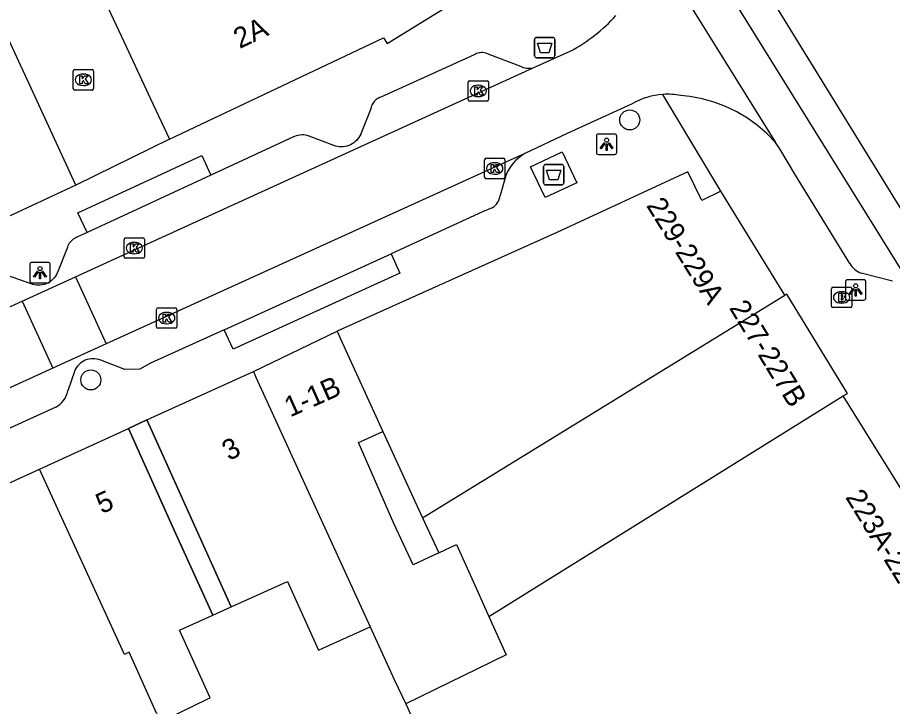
# Model space of a CAD drawing. Extents: x 159888 to 160757, y 384031 to 384746.
# Drawn here: x 160493.49 to 160536.31, y 384444.77 to 384478.48 of the extents above; entities that cross this region are included whole.
import ezdxf

# ---------------------------------------------------------------- set-up
doc = ezdxf.new("R2010")
doc.units = 0
for name, color, linetype in [('IMGEO_Afval_apart_plaats', 7, 'Continuous'), ('IMGEO_Afvalbak', 7, 'Continuous'), ('IMGEO_Boom', 7, 'Continuous'), ('IMGEO_Brandkraan', 7, 'Continuous'), ('IMGEO_Kolk', 7, 'Continuous'), ('IMGEO_Lichtpunt', 7, 'Continuous'), ('IMGEO_Pand', 7, 'Continuous'), ('IMGEO_Pand_nummerreeks', 7, 'Continuous'), ('IMGEO_Pand_overbouw', 7, 'Continuous'), ('IMGEO_Rijbaan_lokaal_gesloten', 7, 'Continuous'), ('IMGEO_Rijbaan_lokaal_open', 7, 'Continuous'), ('IMGEO_Voetpad_gesloten', 7, 'Continuous'), ('IMGEO_Voetpad_open', 7, 'Continuous')]:
    doc.layers.add(name, color=color, linetype=linetype)

msp = doc.modelspace()

# ---------------------------------------------------------------- linework, layer by layer
at = {"layer": 'IMGEO_Afval_apart_plaats'}
for p, q in [((160519.234, 384470.392), (160519.234, 384471.192)), ((160519.234, 384471.192), (160519.234, 384470.392)), ((160519.334, 384471.292), (160520.124, 384471.292)), ((160520.124, 384471.292), (160519.334, 384471.292)), ((160520.224, 384471.192), (160520.224, 384470.392)), ((160520.224, 384470.392), (160520.224, 384471.192)), ((160520.124, 384470.292), (160519.334, 384470.292)), ((160519.334, 384470.292), (160520.124, 384470.292))]:
    msp.add_line(p, q, dxfattribs=at)
msp.add_lwpolyline([(160519.377, 384471.006), (160520.081, 384471.006), (160519.932, 384470.536), (160519.526, 384470.536), (160519.377, 384471.006)], dxfattribs=at)
for centre, start, end in [((160519.334, 384471.192), 90, 180), ((160519.334, 384471.192), 90, 180), ((160520.124, 384471.192), 0, 90), ((160520.124, 384471.192), 360, 90), ((160519.334, 384470.392), 180, 270), ((160519.334, 384470.392), 180, 270), ((160520.124, 384470.392), 270, 0), ((160520.124, 384470.392), 270, 0)]:
    msp.add_arc(centre, 0.1, start, end, dxfattribs=at)
at = {"layer": 'IMGEO_Afvalbak'}
for p, q in [((160518.892, 384477.511), (160519.682, 384477.511)), ((160519.682, 384477.511), (160518.892, 384477.511)), ((160518.792, 384476.611), (160518.792, 384477.411)), ((160518.792, 384477.411), (160518.792, 384476.611)), ((160519.782, 384477.411), (160519.782, 384476.611)), ((160519.782, 384476.611), (160519.782, 384477.411)), ((160519.682, 384476.511), (160518.892, 384476.511)), ((160518.892, 384476.511), (160519.682, 384476.511))]:
    msp.add_line(p, q, dxfattribs=at)
msp.add_lwpolyline([(160518.935, 384477.225), (160519.639, 384477.225), (160519.49, 384476.755), (160519.084, 384476.755), (160518.935, 384477.225)], dxfattribs=at)
for centre, start, end in [((160518.892, 384477.411), 90, 180), ((160518.892, 384477.411), 90, 180), ((160519.682, 384477.411), 0, 90), ((160519.682, 384477.411), 360, 90), ((160518.892, 384476.611), 180, 270), ((160518.892, 384476.611), 180, 270), ((160519.682, 384476.611), 270, 0), ((160519.682, 384476.611), 270, 0)]:
    msp.add_arc(centre, 0.1, start, end, dxfattribs=at)
at = {"layer": 'IMGEO_Boom'}
for centre in [(160523.454, 384473.473), (160497.076, 384460.753)]:
    msp.add_circle(centre, 0.489, dxfattribs=at)
at = {"layer": 'IMGEO_Brandkraan'}
for p, q in [((160533.32, 384464.362), (160533.32, 384465.214)), ((160533.395, 384465.288), (160534.247, 384465.288)), ((160533.808, 384465.068), (160533.833, 384465.068)), ((160534.321, 384465.214), (160534.321, 384464.362)), ((160534.247, 384464.288), (160533.395, 384464.288)), ((160533.831, 384464.508), (160533.806, 384464.508))]:
    msp.add_line(p, q, dxfattribs=at)
for points in [[(160533.32, 384464.362), (160533.32, 384465.214)], [(160533.395, 384465.288), (160534.247, 384465.288)], [(160534.321, 384465.214), (160534.321, 384464.362)], [(160533.668, 384464.988), (160533.668, 384464.588), (160533.881, 384464.588)], [(160533.899, 384464.988), (160533.668, 384464.988)], [(160533.847, 384464.907), (160533.793, 384464.907), (160533.793, 384464.831)], [(160533.793, 384464.831), (160533.846, 384464.831)], [(160533.855, 384464.755), (160533.793, 384464.755), (160533.793, 384464.674)], [(160533.793, 384464.674), (160533.855, 384464.674)], [(160534.247, 384464.288), (160533.395, 384464.288)]]:
    msp.add_lwpolyline(points, dxfattribs=at)
for centre, radius, start, end in [((160533.397, 384465.212), 0.0765, 91.552, 178.448), ((160533.397, 384465.212), 0.0765, 91.552, 178.448), ((160534.245, 384465.212), 0.0765, 1.552, 88.448), ((160534.245, 384465.212), 0.0765, 1.552, 88.448), ((160533.848, 384464.869), 0.0379, 267.8285, 90.9355), ((160533.856, 384464.714), 0.0404, 269.8759, 90.5077), ((160533.903, 384464.843), 0.145, 59.4692, 91.5367), ((160533.928, 384464.89), 0.0922, 285.5137, 58.1501), ((160533.933, 384464.698), 0.105, 301.3115, 78.989), ((160533.397, 384464.364), 0.0765, 181.552, 268.448), ((160533.397, 384464.364), 0.0765, 181.552, 268.448), ((160533.887, 384464.839), 0.251, 268.6676, 293.5347), ((160534.245, 384464.364), 0.0765, 271.552, 358.448), ((160534.245, 384464.364), 0.0765, 271.552, 358.448)]:
    msp.add_arc(centre, radius, start, end, dxfattribs=at)
for centre, major_axis, ratio, start_param, end_param in [((160533.807, 384464.788), (-0.387, 0.002), 0.722429, 4.712389, 7.853982), ((160533.832, 384464.788), (-0.39, 0.002), 0.717154, 1.570796, 4.712389)]:
    msp.add_ellipse(centre, major_axis=major_axis, ratio=ratio, start_param=start_param, end_param=end_param, dxfattribs=at)
at = {"layer": 'IMGEO_Kolk'}
for p, q in [((160496.211, 384475.009), (160496.211, 384475.861)), ((160496.286, 384475.935), (160497.138, 384475.935)), ((160497.212, 384475.861), (160497.212, 384475.009)), ((160496.699, 384475.715), (160496.724, 384475.715)), ((160515.618, 384475.39), (160516.47, 384475.39)), ((160497.138, 384474.935), (160496.286, 384474.935)), ((160496.722, 384475.155), (160496.697, 384475.155)), ((160515.543, 384474.464), (160515.543, 384475.316)), ((160516.031, 384475.17), (160516.056, 384475.17)), ((160516.544, 384475.316), (160516.544, 384474.464)), ((160516.054, 384474.61), (160516.029, 384474.61)), ((160516.47, 384474.39), (160515.618, 384474.39)), ((160516.346, 384470.671), (160516.346, 384471.523)), ((160516.421, 384471.597), (160517.273, 384471.597)), ((160517.347, 384471.523), (160517.347, 384470.671)), ((160516.834, 384471.377), (160516.859, 384471.377)), ((160516.857, 384470.817), (160516.832, 384470.817)), ((160517.273, 384470.597), (160516.421, 384470.597)), ((160498.777, 384467.702), (160499.629, 384467.702)), ((160498.702, 384466.776), (160498.702, 384467.628)), ((160499.19, 384467.482), (160499.215, 384467.482)), ((160499.703, 384467.628), (160499.703, 384466.776)), ((160499.213, 384466.922), (160499.188, 384466.922)), ((160499.629, 384466.702), (160498.777, 384466.702)), ((160500.367, 384464.277), (160501.219, 384464.277)), ((160500.292, 384463.351), (160500.292, 384464.203)), ((160500.78, 384464.057), (160500.805, 384464.057)), ((160501.293, 384464.203), (160501.293, 384463.351)), ((160500.803, 384463.497), (160500.778, 384463.497)), ((160501.219, 384463.277), (160500.367, 384463.277))]:
    msp.add_line(p, q, dxfattribs=at)
for points in [[(160496.211, 384475.009), (160496.211, 384475.861)], [(160496.286, 384475.935), (160497.138, 384475.935)], [(160497.212, 384475.861), (160497.212, 384475.009)], [(160496.532, 384475.635), (160496.655, 384475.635), (160496.655, 384475.484), (160496.785, 384475.635), (160496.949, 384475.635), (160496.803, 384475.484), (160496.956, 384475.235), (160496.804, 384475.235), (160496.719, 384475.399), (160496.655, 384475.332), (160496.655, 384475.235), (160496.532, 384475.235), (160496.532, 384475.635)], [(160515.618, 384475.39), (160516.47, 384475.39)], [(160497.138, 384474.935), (160496.286, 384474.935)], [(160515.543, 384474.464), (160515.543, 384475.316)], [(160515.864, 384475.09), (160515.987, 384475.09), (160515.987, 384474.939), (160516.117, 384475.09), (160516.281, 384475.09), (160516.135, 384474.939), (160516.288, 384474.69), (160516.136, 384474.69), (160516.051, 384474.854), (160515.987, 384474.787), (160515.987, 384474.69), (160515.864, 384474.69), (160515.864, 384475.09)], [(160516.544, 384475.316), (160516.544, 384474.464)], [(160516.47, 384474.39), (160515.618, 384474.39)], [(160516.346, 384470.671), (160516.346, 384471.523)], [(160516.421, 384471.597), (160517.273, 384471.597)], [(160517.347, 384471.523), (160517.347, 384470.671)], [(160516.667, 384471.297), (160516.79, 384471.297), (160516.79, 384471.146), (160516.92, 384471.297), (160517.084, 384471.297), (160516.938, 384471.146), (160517.091, 384470.897), (160516.939, 384470.897), (160516.854, 384471.061), (160516.79, 384470.994), (160516.79, 384470.897), (160516.667, 384470.897), (160516.667, 384471.297)], [(160517.273, 384470.597), (160516.421, 384470.597)], [(160498.777, 384467.702), (160499.629, 384467.702)], [(160498.702, 384466.776), (160498.702, 384467.628)], [(160499.023, 384467.402), (160499.146, 384467.402), (160499.146, 384467.251), (160499.276, 384467.402), (160499.44, 384467.402), (160499.294, 384467.251), (160499.447, 384467.002), (160499.295, 384467.002), (160499.21, 384467.166), (160499.146, 384467.099), (160499.146, 384467.002), (160499.023, 384467.002), (160499.023, 384467.402)], [(160499.703, 384467.628), (160499.703, 384466.776)], [(160499.629, 384466.702), (160498.777, 384466.702)], [(160500.367, 384464.277), (160501.219, 384464.277)], [(160500.292, 384463.351), (160500.292, 384464.203)], [(160500.613, 384463.977), (160500.736, 384463.977), (160500.736, 384463.826), (160500.866, 384463.977), (160501.03, 384463.977), (160500.884, 384463.826), (160501.037, 384463.577), (160500.885, 384463.577), (160500.8, 384463.741), (160500.736, 384463.674), (160500.736, 384463.577), (160500.613, 384463.577), (160500.613, 384463.977)], [(160501.293, 384464.203), (160501.293, 384463.351)], [(160501.219, 384463.277), (160500.367, 384463.277)]]:
    msp.add_lwpolyline(points, dxfattribs=at)
for centre, start, end in [((160496.288, 384475.859), 91.552, 178.448), ((160496.288, 384475.859), 91.552, 178.448), ((160497.136, 384475.859), 1.552, 88.448), ((160497.136, 384475.859), 1.552, 88.448), ((160515.62, 384475.314), 91.552, 178.448), ((160515.62, 384475.314), 91.552, 178.448), ((160516.468, 384475.314), 1.552, 88.448), ((160516.468, 384475.314), 1.552, 88.448), ((160496.288, 384475.011), 181.552, 268.448), ((160496.288, 384475.011), 181.552, 268.448), ((160497.136, 384475.011), 271.552, 358.448), ((160497.136, 384475.011), 271.552, 358.448), ((160515.62, 384474.466), 181.552, 268.448), ((160515.62, 384474.466), 181.552, 268.448), ((160516.468, 384474.466), 271.552, 358.448), ((160516.468, 384474.466), 271.552, 358.448), ((160516.423, 384471.521), 91.552, 178.448), ((160516.423, 384471.521), 91.552, 178.448), ((160517.271, 384471.521), 1.552, 88.448), ((160517.271, 384471.521), 1.552, 88.448), ((160516.423, 384470.673), 181.552, 268.448), ((160516.423, 384470.673), 181.552, 268.448), ((160517.271, 384470.673), 271.552, 358.448), ((160517.271, 384470.673), 271.552, 358.448), ((160498.779, 384467.626), 91.552, 178.448), ((160498.779, 384467.626), 91.552, 178.448), ((160499.627, 384467.626), 1.552, 88.448), ((160499.627, 384467.626), 1.552, 88.448), ((160498.779, 384466.778), 181.552, 268.448), ((160498.779, 384466.778), 181.552, 268.448), ((160499.627, 384466.778), 271.552, 358.448), ((160499.627, 384466.778), 271.552, 358.448), ((160500.369, 384464.201), 91.552, 178.448), ((160500.369, 384464.201), 91.552, 178.448), ((160501.217, 384464.201), 1.552, 88.448), ((160501.217, 384464.201), 1.552, 88.448), ((160500.369, 384463.353), 181.552, 268.448), ((160500.369, 384463.353), 181.552, 268.448), ((160501.217, 384463.353), 271.552, 358.448), ((160501.217, 384463.353), 271.552, 358.448)]:
    msp.add_arc(centre, 0.0765, start, end, dxfattribs=at)
for centre, major_axis, ratio, start_param, end_param in [((160496.698, 384475.435), (-0.387, 0.002), 0.722429, 4.712389, 7.853982), ((160496.723, 384475.435), (-0.39, 0.002), 0.717154, 1.570796, 4.712389), ((160516.03, 384474.89), (-0.387, 0.002), 0.722429, 4.712389, 7.853982), ((160516.055, 384474.89), (-0.39, 0.002), 0.717154, 1.570796, 4.712389), ((160516.833, 384471.097), (-0.387, 0.002), 0.722429, 4.712389, 7.853982), ((160516.858, 384471.097), (-0.39, 0.002), 0.717154, 1.570796, 4.712389), ((160499.189, 384467.202), (-0.387, 0.002), 0.722429, 4.712389, 7.853982), ((160499.214, 384467.202), (-0.39, 0.002), 0.717154, 1.570796, 4.712389), ((160500.779, 384463.777), (-0.387, 0.002), 0.722429, 4.712389, 7.853982), ((160500.804, 384463.777), (-0.39, 0.002), 0.717154, 1.570796, 4.712389)]:
    msp.add_ellipse(centre, major_axis=major_axis, ratio=ratio, start_param=start_param, end_param=end_param, dxfattribs=at)
at = {"layer": 'IMGEO_Lichtpunt'}
for p, q in [((160522.724, 384472.78), (160521.916, 384472.78)), ((160522.724, 384472.78), (160521.916, 384472.78)), ((160521.822, 384472.685), (160521.822, 384471.878)), ((160521.822, 384472.685), (160521.822, 384471.878)), ((160522.818, 384471.878), (160522.818, 384472.685)), ((160522.818, 384471.878), (160522.818, 384472.685)), ((160521.916, 384471.784), (160522.724, 384471.784)), ((160521.916, 384471.784), (160522.724, 384471.784)), ((160494.091, 384466.402), (160494.091, 384465.595)), ((160494.091, 384466.402), (160494.091, 384465.595)), ((160494.993, 384466.497), (160494.185, 384466.497)), ((160494.993, 384466.497), (160494.185, 384466.497)), ((160495.087, 384465.595), (160495.087, 384466.402)), ((160495.087, 384465.595), (160495.087, 384466.402)), ((160494.185, 384465.501), (160494.993, 384465.501)), ((160494.185, 384465.501), (160494.993, 384465.501)), ((160534.012, 384465.557), (160534.012, 384464.75)), ((160534.012, 384465.557), (160534.012, 384464.75)), ((160534.914, 384465.652), (160534.106, 384465.652)), ((160534.914, 384465.652), (160534.106, 384465.652)), ((160535.008, 384464.75), (160535.008, 384465.557)), ((160535.008, 384464.75), (160535.008, 384465.557)), ((160534.106, 384464.656), (160534.914, 384464.656)), ((160534.106, 384464.656), (160534.914, 384464.656))]:
    msp.add_line(p, q, dxfattribs=at)
for points in [[(160522.196, 384472.349), (160522.235, 384472.321), (160522.047, 384472.059), (160522.009, 384472.086), (160522.196, 384472.349)], [(160522.408, 384472.321), (160522.446, 384472.348), (160522.633, 384472.086), (160522.594, 384472.058), (160522.408, 384472.321)], [(160522.298, 384472.301), (160522.345, 384472.301), (160522.345, 384471.979), (160522.298, 384471.979), (160522.298, 384472.301)], [(160494.465, 384466.066), (160494.504, 384466.038), (160494.316, 384465.776), (160494.278, 384465.803), (160494.465, 384466.066)], [(160494.567, 384466.018), (160494.614, 384466.018), (160494.614, 384465.696), (160494.567, 384465.696), (160494.567, 384466.018)], [(160494.677, 384466.038), (160494.715, 384466.065), (160494.902, 384465.803), (160494.863, 384465.775), (160494.677, 384466.038)], [(160534.386, 384465.221), (160534.425, 384465.193), (160534.237, 384464.931), (160534.199, 384464.958), (160534.386, 384465.221)], [(160534.488, 384465.173), (160534.535, 384465.173), (160534.535, 384464.851), (160534.488, 384464.851), (160534.488, 384465.173)], [(160534.598, 384465.193), (160534.636, 384465.22), (160534.823, 384464.958), (160534.784, 384464.93), (160534.598, 384465.193)]]:
    msp.add_lwpolyline(points, dxfattribs=at)
for centre in [(160522.321, 384472.483), (160494.59, 384466.2), (160534.511, 384465.355)]:
    msp.add_circle(centre, 0.0994, dxfattribs=at)
for centre, start, end in [((160521.916, 384472.685), 90, 180), ((160521.916, 384472.685), 90, 180), ((160522.724, 384472.685), 0, 90), ((160522.724, 384472.685), 0, 90), ((160521.916, 384471.878), 180, 270), ((160521.916, 384471.878), 180, 270), ((160522.724, 384471.878), 270, 0), ((160522.724, 384471.878), 270, 360), ((160494.185, 384466.402), 90, 180), ((160494.185, 384466.402), 90, 180), ((160494.993, 384466.402), 0, 90), ((160494.993, 384466.402), 0, 90), ((160494.185, 384465.595), 180, 270), ((160494.185, 384465.595), 180, 270), ((160494.993, 384465.595), 270, 0), ((160494.993, 384465.595), 270, 360), ((160534.106, 384465.557), 90, 180), ((160534.106, 384465.557), 90, 180), ((160534.914, 384465.557), 0, 90), ((160534.914, 384465.557), 0, 90), ((160534.106, 384464.75), 180, 270), ((160534.106, 384464.75), 180, 270), ((160534.914, 384464.75), 270, 0), ((160534.914, 384464.75), 270, 360)]:
    msp.add_arc(centre, 0.0946, start, end, dxfattribs=at)
at = {"layer": 'IMGEO_Pand'}
for points in [[(160500.925, 384472.529), (160511.409, 384477.481), (160511.574, 384477.21), (160520.333, 384482.605)], [(160496.917, 384481.107), (160498.809, 384477.059), (160500, 384474.509), (160500.925, 384472.529)], [(160496.345, 384470.277), (160494.252, 384474.819), (160493.064, 384477.398)], [(160527.919, 384469.987), (160526.981, 384469.538), (160526.295, 384470.937), (160519.888, 384467.966), (160509.126, 384463.131)], [(160496.345, 384470.277), (160491.563, 384468.06)], [(160531.038, 384464.891), (160527.919, 384469.987)], [(160513.314, 384454.012), (160531.038, 384464.891)], [(160533.905, 384459.969), (160534.104, 384460.082), (160531.136, 384464.941), (160531.038, 384464.891)], [(160505.039, 384461.156), (160509.126, 384463.131)], [(160509.126, 384463.131), (160509.293, 384462.761), (160511.374, 384458.232)], [(160499.823, 384458.799), (160500, 384458.879), (160505.039, 384461.156)], [(160505.039, 384461.156), (160505.158, 384460.894), (160510.745, 384448.67)], [(160516.559, 384449.176), (160533.905, 384459.969)], [(160542.635, 384445.551), (160541.498, 384447.324), (160541.684, 384447.445), (160539.225, 384451.404), (160537.203, 384454.654), (160533.905, 384459.969)], [(160499.823, 384458.799), (160500, 384458.407), (160501.993, 384453.996), (160503.952, 384449.655), (160506.697, 384450.894), (160508.217, 384447.528), (160508.434, 384447.626), (160510.745, 384448.67)], [(160494.567, 384456.391), (160498.915, 384458.383)], [(160500.298, 384444.455), (160500.492, 384444.025), (160500.73, 384444.133), (160502.797, 384445.148), (160502.916, 384445.201), (160501.421, 384448.512), (160503.041, 384449.244), (160501.082, 384453.585), (160500, 384455.981), (160498.915, 384458.383)], [(160514.106, 384452.288), (160512.856, 384451.702), (160511.906, 384453.728), (160510.179, 384457.683), (160510.477, 384457.82), (160511.374, 384458.232)], [(160511.374, 384458.232), (160513.314, 384454.012)], [(160489.138, 384453.904), (160494.567, 384456.391)], [(160500.298, 384444.455), (160498.956, 384447.427), (160498.722, 384447.321), (160494.567, 384456.391)], [(160513.314, 384454.012), (160514.106, 384452.288)], [(160514.106, 384452.288), (160514.979, 384452.697), (160515.725, 384451.035), (160515.869, 384450.713), (160516.559, 384449.176)], [(160516.559, 384449.176), (160517.403, 384447.295), (160512.5, 384444.898)], [(160510.745, 384448.67), (160511.919, 384446.101), (160512.5, 384444.898)], [(160512.5, 384444.898), (160513.655, 384442.352), (160509.757, 384440.031), (160509.314, 384438.56)]]:
    msp.add_lwpolyline(points, dxfattribs=at)
at = {"layer": 'IMGEO_Pand_overbouw'}
msp.add_lwpolyline([(160498.915, 384458.383), (160500, 384455.981), (160501.082, 384453.585), (160503.041, 384449.244), (160503.952, 384449.655), (160500, 384458.407), (160499.823, 384458.799)], close=True, dxfattribs=at)
at = {"layer": 'IMGEO_Rijbaan_lokaal_gesloten'}
for points in [[(160521.397, 384493.999), (160525.927, 384486.643), (160525.936, 384486.628), (160565.675, 384422.118), (160628.254, 384321.427)], [(160524.133, 384486.422), (160537.603, 384464.743)], [(160524.619, 384481.967), (160530.583, 384472.361)], [(160534.217, 384466.452), (160531.572, 384470.776), (160530.796, 384472.063), (160530.583, 384472.361)], [(160536.313, 384465.589), (160534.781, 384465.967)]]:
    msp.add_lwpolyline(points, dxfattribs=at)
msp.add_arc((160535.231, 384467.061), 1.183, 210.9775, 247.6361, dxfattribs=at)
at = {"layer": 'IMGEO_Rijbaan_lokaal_open'}
for points in [[(160518.72, 384476.015), (160520.545, 384476.838)], [(160496.331, 384465.793), (160500, 384467.468), (160518.72, 384476.015)], [(160530.583, 384472.361), (160530.163, 384472.8), (160529.705, 384473.199), (160529.214, 384473.556), (160528.693, 384473.867), (160528.146, 384474.131), (160527.577, 384474.345), (160526.992, 384474.507), (160526.395, 384474.616), (160525.95, 384474.662)], [(160523.57, 384474.256), (160520.391, 384472.806), (160518.317, 384471.834)], [(160500.925, 384472.529), (160500, 384472.074), (160496.345, 384470.277)], [(160518.317, 384471.834), (160497.824, 384462.524)], [(160493.72, 384464.601), (160496.331, 384465.793)], [(160496.331, 384465.793), (160497.824, 384462.524)], [(160454.317, 384446.611), (160493.72, 384464.601)], [(160493.72, 384464.601), (160495.213, 384461.332)], [(160497.824, 384462.524), (160495.213, 384461.332)], [(160495.213, 384461.332), (160455.807, 384443.337)]]:
    msp.add_lwpolyline(points, dxfattribs=at)
for centre, radius, start, end in [((160516.758, 384483.982), 8.085, 297.9296, 318.1007), ((160525.288, 384471.358), 3.369, 93.6562, 120.6564), ((160525.293, 384471.387), 3.34, 78.656, 93.7766)]:
    msp.add_arc(centre, radius, start, end, dxfattribs=at)
at = {"layer": 'IMGEO_Voetpad_gesloten'}
msp.add_lwpolyline([(160518.597, 384471.184), (160520.149, 384471.914), (160520.861, 384470.4), (160519.309, 384469.67), (160518.597, 384471.184)], dxfattribs=at)
at = {"layer": 'IMGEO_Voetpad_open'}
for points in [[(160518.72, 384476.015), (160518.705, 384476.011), (160518.641, 384475.995), (160518.575, 384475.986), (160518.509, 384475.982), (160518.442, 384475.985), (160518.376, 384475.993), (160518.312, 384476.007), (160518.248, 384476.027), (160518.187, 384476.052), (160518.128, 384476.083), (160516.566, 384476.671), (160516.51, 384476.7), (160516.451, 384476.724), (160516.391, 384476.743), (160516.329, 384476.756), (160516.266, 384476.763), (160516.202, 384476.765), (160516.139, 384476.761), (160516.077, 384476.752), (160516.015, 384476.737), (160515.955, 384476.716), (160515.897, 384476.691), (160515.842, 384476.66), (160511.27, 384474.586), (160511.21, 384474.564), (160511.152, 384474.537), (160511.097, 384474.505), (160511.045, 384474.468), (160510.996, 384474.426), (160510.952, 384474.381), (160510.911, 384474.331), (160510.875, 384474.278), (160510.844, 384474.222), (160510.819, 384474.164), (160510.798, 384474.104), (160510.783, 384474.041), (160510.779, 384474.019), (160510.296, 384472.794), (160510.29, 384472.779), (160510.249, 384472.696), (160510.201, 384472.617), (160510.145, 384472.542), (160510.084, 384472.473), (160510.016, 384472.409), (160509.944, 384472.352), (160509.866, 384472.301), (160509.784, 384472.258), (160509.698, 384472.222), (160509.61, 384472.194), (160509.52, 384472.173), (160509.428, 384472.161), (160509.335, 384472.158), (160509.242, 384472.162), (160509.15, 384472.175), (160509.06, 384472.196), (160508.972, 384472.225), (160507.76, 384472.685), (160507.672, 384472.71), (160507.583, 384472.727), (160507.492, 384472.736), (160507.401, 384472.737), (160507.311, 384472.73), (160507.221, 384472.715), (160507.133, 384472.692), (160507.047, 384472.661), (160506.996, 384472.638), (160502.956, 384470.77)], [(160527.919, 384469.987), (160525.073, 384474.72)], [(160496.892, 384467.967), (160496.448, 384468.93), (160502.512, 384471.734), (160502.956, 384470.77)], [(160502.956, 384470.77), (160500, 384469.404), (160496.892, 384467.967)], [(160517.384, 384470.748), (160517.107, 384469.769)], [(160516.718, 384469.17), (160516.247, 384468.968), (160511.771, 384466.928)], [(160496.892, 384467.967), (160496.399, 384467.739), (160496.335, 384467.711), (160496.274, 384467.677), (160496.215, 384467.638), (160496.161, 384467.594), (160496.111, 384467.545), (160496.065, 384467.492), (160496.024, 384467.435), (160495.989, 384467.375), (160495.959, 384467.312), (160495.935, 384467.246), (160495.921, 384467.198), (160495.443, 384466.012), (160495.433, 384465.989), (160495.394, 384465.908), (160495.347, 384465.831), (160495.294, 384465.758), (160495.234, 384465.69), (160495.169, 384465.628), (160495.098, 384465.572), (160495.023, 384465.522), (160494.943, 384465.48), (160494.86, 384465.444), (160494.774, 384465.417), (160494.686, 384465.397), (160494.597, 384465.385), (160494.506, 384465.381), (160494.416, 384465.385), (160494.327, 384465.397), (160494.239, 384465.417), (160494.153, 384465.445), (160492.893, 384465.895)], [(160511.771, 384466.928), (160512.207, 384465.973), (160504.045, 384462.255), (160503.609, 384463.21)], [(160503.609, 384463.21), (160511.771, 384466.928)], [(160503.609, 384463.21), (160500, 384461.566), (160499.482, 384461.27), (160498.739, 384461.261), (160497.563, 384461.716)], [(160496.273, 384461.169), (160495.951, 384460.221)], [(160495.357, 384459.421), (160481.641, 384453.176)], [(160498.915, 384458.383), (160499.823, 384458.799)]]:
    msp.add_lwpolyline(points, dxfattribs=at)
for centre, radius, start, end in [((160519.452, 384469.915), 2.229, 120.6033, 158.0639), ((160516.299, 384469.868), 0.814, 300.9759, 353.0234), ((160497.19, 384460.802), 0.987, 67.7685, 158.1884), ((160494.822, 384460.438), 1.149, 297.7164, 349.0958)]:
    msp.add_arc(centre, radius, start, end, dxfattribs=at)

# ---------------------------------------------------------------- texts
at = {"layer": 'IMGEO_Pand_nummerreeks'}
for s, rotation, p in [('2A', 25.2846, (160504.363, 384476.94)), ('229-229A', 301.8562, (160524.237, 384469.287)), ('227-227B', 301.4208, (160528.297, 384464.278)), ('1-1B', 24.1043, (160506.832, 384458.913)), ('3', 28.6135, (160503.848, 384456.77)), ('5', 24.6143, (160497.612, 384454.179)), ('223A-225B', 301.6099, (160533.984, 384455.012))]:
    msp.add_text(s, height=1, rotation=rotation, dxfattribs=at).set_placement(p)

doc.saveas('drawing.dxf')
